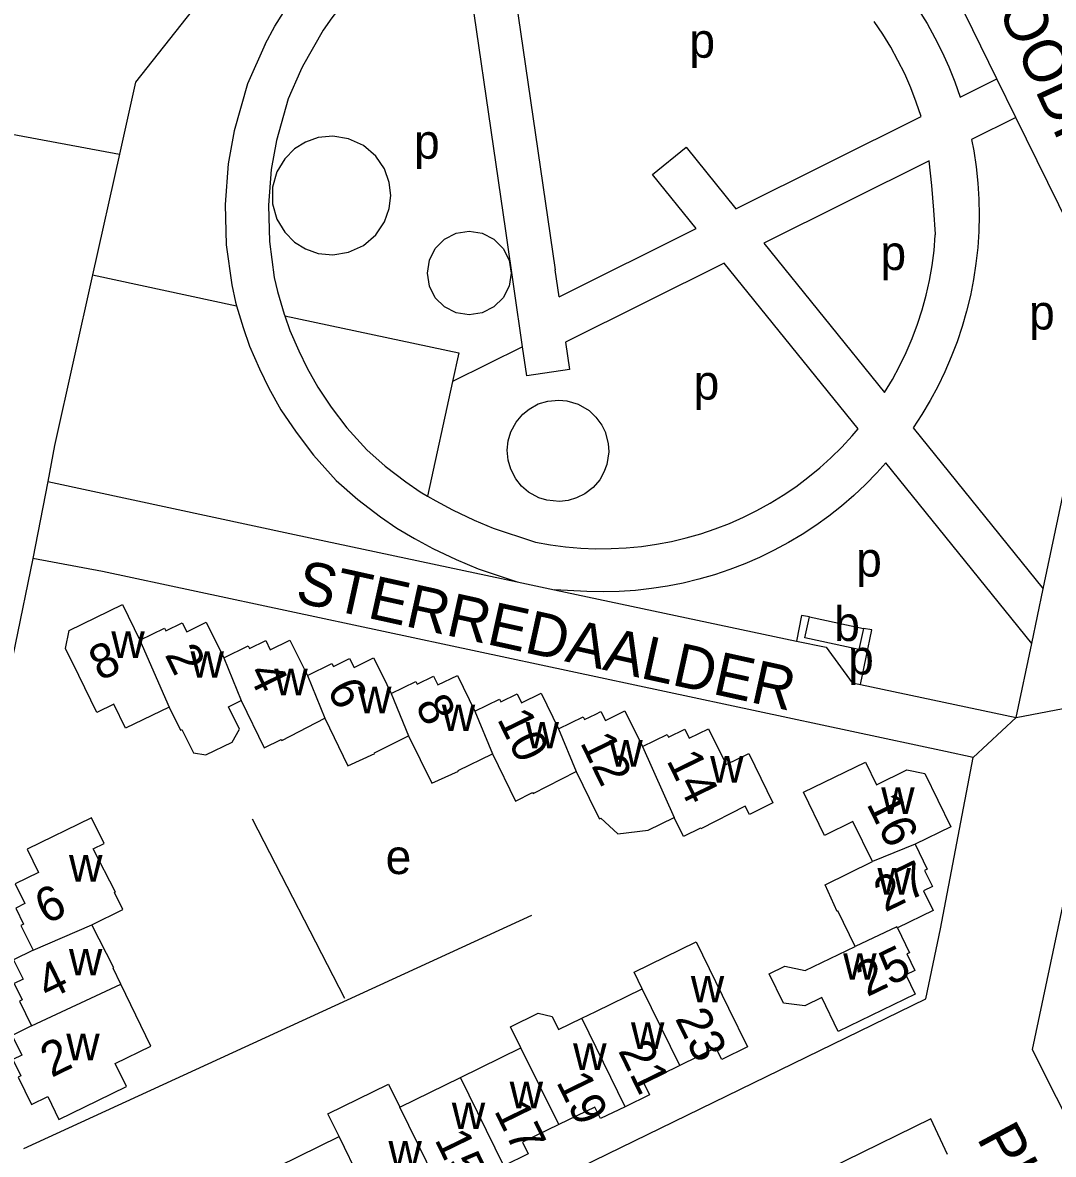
# Model space of a CAD drawing. Extents: x 159441 to 162086, y 388175 to 389787.
# Drawn here: x 161433.7 to 161552.9, y 388694.6 to 388825.6 of the extents above; entities that cross this region are included whole.
import ezdxf

# ---------------------------------------------------------------- set-up
doc = ezdxf.new("R2010")
doc.units = 0
for name, color, linetype in [('BLT_Basislijn', 7, 'Continuous'), ('BLT_Bebouwing', 7, 'Continuous'), ('BLT_Centroide', 7, 'Continuous'), ('BLT_Huisnummer', 7, 'Continuous'), ('BLT_Huisnummer_ tussenligend', 7, 'Continuous'), ('BLT_Onderverdeling_panden', 7, 'Continuous'), ('BLT_Straatnaam', 7, 'Continuous'), ('BLT_Vlakafsluiter', 7, 'Continuous')]:
    doc.layers.add(name, color=color, linetype=linetype)

msp = doc.modelspace()

# ---------------------------------------------------------------- linework, layer by layer
at = {"layer": 'BLT_Basislijn'}
for p, q in [((161548.57, 388814.59), (161546.37, 388819.08)), ((161441.78, 388796.39), (161458.43, 388792.81)), ((161491.51, 388788.07), (161483.42, 388784.03)), ((161436.59, 388772.45), (161434.88, 388763.54)), ((161434.88, 388763.54), (161426.93, 388725.1)), ((161442.92, 388762.05), (161434.88, 388763.54)), ((161540.42, 388741.22), (161442.92, 388762.05)), ((161550.41, 388753.73), (161551.74, 388760.03)), ((161543.63, 388740.52), (161540.42, 388741.22)), ((161539.84, 388720.69), (161543.63, 388740.52)), ((161470.95, 388712.62), (161460.27, 388733.41)), ((161433.84, 388695.29), (161492.6, 388722.28)), ((161538.14, 388712.6), (161539.84, 388720.69)), ((161464.66, 388676.79), (161538.14, 388712.6))]:
    msp.add_line(p, q, dxfattribs=at)
for points in [[(161546.37, 388819.08), (161542.67, 388826.63), (161542.27, 388827.49), (161541.8, 388828.31), (161541.26, 388829.09), (161540.66, 388829.82), (161539.99, 388830.5), (161539.28, 388831.12), (161538.51, 388831.68), (161537.98, 388832.01), (161491.12, 388868.62), (161490.66, 388868.94), (161490.16, 388869.18), (161489.63, 388869.36), (161489.08, 388869.45), (161488.52, 388869.47), (161487.97, 388869.4), (161487.43, 388869.26), (161486.92, 388869.04), (161486.44, 388868.75), (161486.01, 388868.4), (161485.64, 388867.99), (161485.37, 388867.59), (161485.08, 388867.23)], [(161480.81, 388861.83), (161446.74, 388818.7), (161444.88, 388810.35)], [(161461.74, 388823.09), (161462.88, 388825.16), (161463.85, 388826.75), (161464.88, 388828.31), (161465.98, 388829.82), (161467.15, 388831.28), (161468.38, 388832.69), (161469.66, 388834.04), (161471, 388835.34), (161472.4, 388836.58), (161473.85, 388837.76), (161475.35, 388838.88), (161476.89, 388839.93), (161478.48, 388840.91), (161480.11, 388841.83), (161481.78, 388842.67), (161483.48, 388843.45), (161480.81, 388861.83)], [(161489.01, 388840.17), (161495.27, 388796.95)], [(161489.57, 388801.46), (161484.23, 388838.3), (161482.65, 388837.52), (161481.12, 388836.66), (161479.62, 388835.74), (161478.17, 388834.75), (161476.76, 388833.69), (161475.4, 388832.57), (161474.1, 388831.39), (161472.85, 388830.15), (161471.66, 388828.86), (161470.53, 388827.52), (161469.46, 388826.12), (161468.46, 388824.68), (161466.07, 388820.51), (161465.83, 388819.98)], [(161537.31, 388827.05), (161538.29, 388825.46), (161539.2, 388823.83), (161540.05, 388822.16), (161540.82, 388820.46), (161541.51, 388818.73), (161542.13, 388816.96), (161546.37, 388819.08)], [(161537.6, 388814.71), (161537.05, 388816.37), (161536.42, 388818.02), (161535.71, 388819.63), (161534.93, 388821.2), (161534.09, 388822.74), (161533.17, 388824.24), (161532.18, 388825.7)], [(161461.74, 388823.09), (161459.69, 388818.47), (161458.17, 388813.05), (161457.47, 388809.22), (161457.11, 388804.54), (161457.25, 388799.86), (161457.87, 388795.22), (161458.31, 388793.21), (161458.43, 388792.81)], [(161465.83, 388819.98), (161464.4, 388816.77), (161463.04, 388811.92), (161462.43, 388808.58), (161462.12, 388804.43), (161462.24, 388800.26), (161462.8, 388796.09), (161463.16, 388794.46), (161463.94, 388791.84), (161464.01, 388791.63)], [(161495.73, 388793.82), (161511.6, 388801.74), (161506.54, 388807.99), (161510.43, 388811.14), (161516.18, 388804.02), (161537.6, 388814.71)], [(161548.57, 388814.59), (161543.44, 388812.03), (161543.69, 388810.72), (161543.96, 388808.87), (161544.16, 388807.01), (161544.28, 388805.15), (161544.32, 388803.28), (161544.27, 388801.41), (161544.15, 388799.55), (161543.95, 388797.69), (161543.67, 388795.84), (161543.31, 388794.01), (161542.87, 388792.19), (161542.36, 388790.4), (161541.76, 388788.62), (161541.1, 388786.88), (161540.36, 388785.16), (161539.54, 388783.48), (161538.66, 388781.84), (161537.7, 388780.23), (161536.68, 388778.67), (161551.74, 388760.03)], [(161551.74, 388760.03), (161557.83, 388788.85), (161558.14, 388789.6), (161558.37, 388790.38), (161558.53, 388791.17), (161558.61, 388791.98), (161558.61, 388792.79), (161558.53, 388793.59), (161558.37, 388794.39), (161558.14, 388795.16), (161557.82, 388795.91), (161557.44, 388796.62), (161557.22, 388796.97), (161548.57, 388814.59)], [(161476.26, 388805.57), (161476.1, 388807.07), (161475.54, 388808.64), (161474.53, 388810.13), (161473.1, 388811.35), (161471.38, 388812.14), (161469.58, 388812.43), (161467.87, 388812.26), (161466.39, 388811.74), (161465.15, 388810.96), (161464, 388809.82), (161463.1, 388808.3), (161462.6, 388806.52), (161462.6, 388804.62), (161463.1, 388802.83), (161464, 388801.32), (161465.15, 388800.18), (161466.39, 388799.39), (161467.87, 388798.87), (161469.58, 388798.7), (161471.38, 388799), (161473.1, 388799.79), (161474.53, 388801.01), (161475.54, 388802.5), (161476.1, 388804.07), (161476.26, 388805.57)], [(161444.88, 388810.35), (161441.78, 388796.39)], [(161533.38, 388782.75), (161534.28, 388784.26), (161535.12, 388785.81), (161535.88, 388787.39), (161536.57, 388789.01), (161537.18, 388790.66), (161537.72, 388792.33), (161538.18, 388794.03), (161538.56, 388795.74), (161538.87, 388797.47), (161539.1, 388799.22), (161539.24, 388800.97), (161539.25, 388801.1), (161539.09, 388803.88), (161538.85, 388806.73), (161538.52, 388809.58), (161519.4, 388800.04), (161533.38, 388782.75)], [(161485.35, 388791.74), (161483.85, 388791.98), (161482.5, 388792.67), (161481.42, 388793.74), (161480.73, 388795.09), (161480.5, 388796.59), (161480.73, 388798.09), (161481.42, 388799.44), (161482.5, 388800.51), (161483.85, 388801.2), (161485.35, 388801.44), (161486.85, 388801.2), (161488.2, 388800.51), (161489.27, 388799.44), (161489.96, 388798.09), (161490.2, 388796.59), (161489.96, 388795.09), (161489.27, 388793.74), (161488.2, 388792.67), (161486.85, 388791.98), (161485.35, 388791.74)], [(161491.51, 388788.07), (161489.57, 388801.46)], [(161492.76, 388765.51), (161493.02, 388765.45), (161494.75, 388765.14), (161496.49, 388764.91), (161498.24, 388764.76), (161500, 388764.69), (161501.76, 388764.7), (161503.51, 388764.79), (161505.26, 388764.96), (161507, 388765.21), (161508.73, 388765.54), (161510.44, 388765.94), (161512.13, 388766.42), (161513.8, 388766.98), (161515.44, 388767.62), (161517.05, 388768.33), (161518.62, 388769.11), (161520.16, 388769.96), (161521.66, 388770.88), (161523.11, 388771.87), (161524.52, 388772.92), (161525.88, 388774.04), (161527.18, 388775.22), (161528.43, 388776.45), (161529.63, 388777.74), (161530.33, 388778.56), (161514.82, 388797.75), (161496.49, 388788.61)], [(161441.78, 388796.39), (161437.39, 388776.63), (161436.59, 388772.45)], [(161495.73, 388793.82), (161495.27, 388796.95)], [(161458.43, 388792.81), (161459.19, 388790.28), (161459.95, 388788.13), (161461.08, 388785.51), (161462.17, 388783.27), (161463.56, 388780.77), (161465.31, 388778.18), (161467.35, 388775.5), (161469.96, 388772.57), (161472.45, 388770.39), (161475.09, 388768.38), (161476.96, 388767.08), (161479.03, 388765.86), (161481.15, 388764.73), (161483.85, 388763.43), (161486.36, 388762.37), (161490.89, 388760.86)], [(161464.01, 388791.63), (161484.14, 388787.34), (161483.42, 388784.03)], [(161464.01, 388791.63), (161464.61, 388789.96), (161465.62, 388787.6), (161466.61, 388785.58), (161467.82, 388783.39), (161469.37, 388781.09), (161471.2, 388778.69), (161473.49, 388776.13), (161475.62, 388774.26), (161478.03, 388772.43), (161479.66, 388771.29), (161480.53, 388770.78)], [(161492, 388784.71), (161491.51, 388788.07)], [(161496.49, 388788.61), (161496.95, 388785.42), (161492, 388784.71)], [(161483.42, 388784.03), (161480.53, 388770.78)], [(161495.77, 388770.16), (161494.33, 388770.3), (161493.41, 388770.59), (161492.2, 388771.25), (161491.4, 388771.94), (161490.74, 388772.77), (161490.14, 388773.91), (161489.85, 388774.95), (161489.75, 388776.08), (161489.86, 388777.19), (161490.17, 388778.23), (161490.78, 388779.35), (161491.54, 388780.25), (161492.26, 388780.84), (161493.33, 388781.44), (161494.43, 388781.77), (161495.69, 388781.9), (161496.63, 388781.81), (161497.94, 388781.41), (161499.21, 388780.67), (161500, 388779.93), (161500.69, 388778.98), (161501.06, 388778.23), (161501.42, 388776.88), (161501.49, 388775.9), (161501.27, 388774.45), (161500.93, 388773.54), (161500.44, 388772.68), (161499.67, 388771.78), (161498.73, 388771.05), (161497.76, 388770.56), (161496.77, 388770.27), (161495.77, 388770.16)], [(161550.41, 388753.73), (161533.53, 388774.61), (161532.49, 388773.46), (161531.18, 388772.12), (161529.82, 388770.85), (161528.4, 388769.63), (161526.93, 388768.47), (161525.42, 388767.38), (161523.86, 388766.35), (161522.25, 388765.4), (161520.61, 388764.51), (161518.93, 388763.69), (161517.22, 388762.94), (161515.47, 388762.27), (161513.7, 388761.68), (161511.91, 388761.16), (161510.09, 388760.72), (161508.26, 388760.35), (161506.41, 388760.07), (161504.56, 388759.86), (161502.69, 388759.73), (161500.82, 388759.69), (161498.96, 388759.72), (161495.19, 388759.95)], [(161436.59, 388772.45), (161465.12, 388766.35), (161490.89, 388760.86)], [(161480.53, 388770.78), (161481.47, 388770.22), (161483.41, 388769.2), (161485.91, 388767.99), (161488.12, 388767.05), (161492.76, 388765.51)], [(161490.89, 388760.86), (161495.19, 388759.95)], [(161495.19, 388759.95), (161523.18, 388754.01)], [(161524.68, 388756.79), (161523.78, 388756.98), (161523.18, 388754.01)], [(161658.77, 388757.29), (161621.08, 388739.06), (161600.23, 388728.55), (161557.65, 388737.42), (161556.91, 388737.37), (161550.46, 388706.73), (161578.12, 388651.71)], [(161530.61, 388748.96), (161531.89, 388755.3), (161530.93, 388755.45)], [(161523.18, 388754.01), (161526.62, 388753.28), (161529.62, 388749.18), (161530.61, 388748.96)], [(161548.6, 388745.14), (161550.41, 388753.73)], [(161530.61, 388748.96), (161548.6, 388745.14)], [(161540.66, 388694.58), (161538.71, 388698.7), (161518.93, 388688.99)]]:
    msp.add_lwpolyline(points, dxfattribs=at)
at = {"layer": 'BLT_Bebouwing'}
for p, q in [((161484.34, 388703.51), (161491.32, 388706.92)), ((161477.31, 388700.08), (161484.34, 388703.51)), ((161463.32, 388693.25), (161470.3, 388696.66))]:
    msp.add_line(p, q, dxfattribs=at)
for points in [[(161450.64, 388746.36), (161445.6, 388743.92), (161444.24, 388746.7), (161442.27, 388745.74), (161440.18, 388750), (161438.64, 388753.14), (161439.08, 388755.22), (161445.23, 388758.22), (161447.26, 388754.09)], [(161530.93, 388755.45), (161530.42, 388753.03), (161524.16, 388754.38), (161524.68, 388756.79)], [(161524.68, 388756.79), (161530.93, 388755.45)], [(161447.26, 388754.09), (161450.11, 388755.49), (161450.26, 388755.19), (161452.16, 388756.12), (161452.67, 388755.08), (161454.92, 388756.18), (161456.95, 388752.05)], [(161456.95, 388752.05), (161459.79, 388753.45), (161459.94, 388753.13), (161461.83, 388754.05), (161462.34, 388753), (161464.6, 388754.11), (161466.65, 388750)], [(161466.65, 388750), (161469.47, 388751.39), (161469.63, 388751.07), (161471.51, 388751.99), (161472.03, 388750.95), (161474.28, 388752.07), (161475.3, 388750), (161476.32, 388747.94)], [(161476.32, 388747.94), (161479.17, 388749.34), (161479.32, 388749.03), (161481.21, 388749.96), (161481.73, 388748.92), (161483.99, 388750), (161486, 388745.9)], [(161486, 388745.9), (161488.85, 388747.29), (161489, 388746.98), (161490.88, 388747.9), (161491.4, 388746.86), (161493.66, 388747.98), (161495.68, 388743.84)], [(161450.64, 388746.36), (161451.95, 388743.69), (161452.09, 388743.75), (161453.47, 388741.08), (161454.9, 388740.83), (161457.94, 388742.32), (161458.77, 388743.8), (161457.5, 388746.4), (161458.96, 388747.12)], [(161458.96, 388747.12), (161461.64, 388741.64), (161463.61, 388742.61), (161463.66, 388742.51), (161468.64, 388745.07)], [(161468.64, 388745.07), (161471.32, 388739.58), (161474.42, 388740.98), (161474.37, 388741.08), (161478.33, 388743.02)], [(161495.68, 388743.84), (161498.54, 388745.24), (161498.69, 388744.93), (161500, 388745.56), (161500.58, 388745.84), (161501.1, 388744.8), (161503.35, 388745.93), (161505.37, 388741.8)], [(161505.37, 388741.8), (161508.22, 388743.19), (161508.38, 388742.88), (161510.26, 388743.8), (161510.77, 388742.76), (161513.03, 388743.86), (161515.04, 388739.72), (161517.67, 388741), (161520.46, 388735.28), (161517.74, 388733.95), (161517.27, 388734.9), (161512.14, 388732.26), (161512.09, 388732.36), (161510.11, 388731.39), (161509.03, 388733.59)], [(161478.33, 388743.02), (161481.01, 388737.54), (161484.12, 388738.94), (161484.07, 388739.04), (161488.02, 388740.97)], [(161488.02, 388740.97), (161490.7, 388735.49), (161492.68, 388736.46), (161492.73, 388736.36), (161497.71, 388738.92)], [(161531.98, 388728.49), (161529.71, 388733.12), (161526.45, 388731.52), (161524.02, 388736.5), (161531.16, 388739.99), (161532.43, 388737.37), (161535.97, 388739.1), (161538.04, 388738.67), (161541.05, 388732.51), (161536.91, 388730.48)], [(161497.71, 388738.92), (161500, 388734.25), (161500.4, 388733.43), (161500.55, 388733.5), (161502.54, 388731.68), (161506.05, 388732.13), (161509.03, 388733.59)], [(161441.69, 388721.17), (161445.29, 388722.92), (161444.33, 388724.89), (161444.43, 388724.94), (161441.86, 388729.97), (161443.11, 388730.59), (161441.66, 388733.56), (161434.2, 388729.91), (161435.52, 388727.22), (161432.82, 388725.9), (161433.94, 388723.62), (161432.91, 388723.11), (161433.81, 388721.23), (161433.5, 388721.08), (161434.9, 388718.22)], [(161536.91, 388730.48), (161538.31, 388727.62), (161537.99, 388727.47), (161538.91, 388725.6), (161537.87, 388725.09), (161538.98, 388722.82), (161534.86, 388720.8)], [(161529.99, 388718.66), (161527.99, 388722.77), (161527.89, 388722.72), (161526.5, 388725.81), (161531.98, 388728.49)], [(161445.04, 388714.31), (161444.15, 388716.13), (161444.25, 388716.18), (161441.69, 388721.17)], [(161534.86, 388720.8), (161536.26, 388717.94), (161535.94, 388717.79), (161536.88, 388715.88), (161535.84, 388715.38), (161536.93, 388713.15), (161528.02, 388708.82), (161526.11, 388712.75), (161524.14, 388711.79), (161521.69, 388712.08), (161520.03, 388715.49), (161521.85, 388716.38), (161524.21, 388715.89), (161529.99, 388718.66)], [(161505.36, 388713.77), (161504.43, 388715.69), (161511.59, 388719.19)], [(161511.59, 388719.19), (161515.33, 388711.53), (161517.53, 388707.04), (161514.54, 388705.58), (161513.88, 388706.92), (161509.71, 388704.88)], [(161434.9, 388718.22), (161432.65, 388717.12), (161433.76, 388714.87), (161432.73, 388714.36), (161433.64, 388712.47), (161433.33, 388712.32), (161434.73, 388709.47)], [(161434.73, 388709.47), (161432.49, 388708.36), (161433.61, 388706.09), (161432.56, 388705.58), (161433.48, 388703.68), (161433.17, 388703.53), (161434.71, 388700.39), (161436.6, 388701.31), (161437.9, 388698.62), (161442.4, 388700.82), (161445.72, 388702.44), (161444.41, 388705.12), (161448.54, 388707.14), (161445.04, 388714.31)], [(161498.38, 388710.36), (161500, 388711.15), (161505.36, 388713.77)], [(161491.32, 388706.92), (161490.13, 388709.36), (161493.33, 388710.93), (161494.94, 388710.56), (161495.68, 388709.05), (161498.38, 388710.36)], [(161509.71, 388704.88), (161505.55, 388702.84), (161506.2, 388701.51), (161503.37, 388700.12)], [(161470.3, 388696.66), (161469.01, 388699.31), (161476.02, 388702.73), (161477.31, 388700.08)], [(161503.37, 388700.12), (161500.53, 388698.74), (161500, 388699.83), (161499.88, 388700.08), (161495.69, 388698.04)], [(161495.69, 388698.04), (161491.51, 388696), (161492.16, 388694.66), (161489.33, 388693.28)]]:
    msp.add_lwpolyline(points, dxfattribs=at)
at = {"layer": 'BLT_Onderverdeling_panden'}
for p, q in [((161447.26, 388754.09), (161450.64, 388746.36)), ((161456.95, 388752.05), (161458.96, 388747.12)), ((161466.65, 388750), (161468.64, 388745.07)), ((161476.32, 388747.94), (161478.33, 388743.02)), ((161486, 388745.9), (161488.02, 388740.97)), ((161495.68, 388743.84), (161497.71, 388738.92)), ((161505.37, 388741.8), (161509.03, 388733.59)), ((161536.91, 388730.48), (161531.98, 388728.49)), ((161434.9, 388718.22), (161441.69, 388721.17)), ((161434.73, 388709.47), (161445.04, 388714.31)), ((161509.71, 388704.88), (161505.36, 388713.77)), ((161503.37, 388700.12), (161498.38, 388710.36)), ((161495.69, 388698.04), (161491.32, 388706.92)), ((161489.33, 388693.28), (161484.34, 388703.51)), ((161481.68, 388691.19), (161477.31, 388700.08)), ((161475.32, 388686.43), (161470.3, 388696.66))]:
    msp.add_line(p, q, dxfattribs=at)
msp.add_lwpolyline([(161534.86, 388720.8), (161534.78, 388720.95), (161529.99, 388718.66)], dxfattribs=at)
at = {"layer": 'BLT_Vlakafsluiter'}
for p, q in [((161431.44, 388812.87), (161444.88, 388810.35)), ((161548.6, 388745.14), (161561.5, 388747.67)), ((161543.63, 388740.52), (161548.6, 388745.14))]:
    msp.add_line(p, q, dxfattribs=at)

# ---------------------------------------------------------------- texts
at = {"layer": 'BLT_Centroide'}
for s, p in [('p', (161510.8, 388821.51)), ('p', (161478.96, 388809.82)), ('p', (161532.9, 388796.94)), ('p', (161550.09, 388790.06)), ('p', (161511.29, 388781.95)), ('p', (161530.09, 388761.46)), ('b', (161527.55, 388754.01)), ('w', (161443.95, 388752.05)), ('w', (161453.11, 388749.75)), ('p', (161529.16, 388750.14)), ('w', (161462.8, 388747.72)), ('w', (161472.48, 388745.64)), ('w', (161482.17, 388743.59)), ('w', (161491.86, 388741.58)), ('w', (161501.55, 388739.48)), ('w', (161513.21, 388737.62)), ('w', (161532.99, 388734)), ('w', (161439.06, 388726.16)), ('e', (161475.67, 388727.04)), ('w', (161532.56, 388724.66)), ('w', (161439.05, 388715.31)), ('w', (161528.59, 388714.81)), ('w', (161510.97, 388712.19)), ('w', (161504.05, 388706.8)), ('w', (161438.74, 388705.5)), ('w', (161497.36, 388704.36)), ('w', (161490.02, 388699.94)), ('w', (161483.33, 388697.52)), ('w', (161476, 388693.09))]:
    msp.add_text(s, height=4, dxfattribs=at).set_placement(p)
at = {"layer": 'BLT_Huisnummer'}
for s, rotation, p in [('8', 26.0013, (161442.65, 388749.32)), ('2', 296.0846, (161450.08, 388752.44)), ('6', 296.0846, (161468.84, 388748.49)), ('10', 296.0846, (161488.51, 388745)), ('14', 296.0846, (161508.11, 388740.2)), ('16', 296.0846, (161531.24, 388735.19)), ('27', 25.8922, (161533.43, 388722.58)), ('6', 26.0013, (161436.39, 388721.16)), ('25', 25.8922, (161531.36, 388712.78)), ('23', 296.0548, (161509.1, 388710.34)), ('2', 26.0013, (161437.03, 388703.44)), ('17', 296.0548, (161488.17, 388699.67))]:
    msp.add_text(s, height=4, rotation=rotation, dxfattribs=at).set_placement(p)
at = {"layer": 'BLT_Huisnummer_ tussenligend'}
for s, rotation, p in [('4', 296.0846, (161459.66, 388750.36)), ('8', 296.0846, (161479.05, 388746.6)), ('12', 296.0846, (161498.11, 388742.27)), ('4', 26.0013, (161436.6, 388712.4)), ('21', 296.0548, (161502.52, 388706.6)), ('19', 296.0548, (161495.36, 388703)), ('15', 296.0548, (161481.29, 388696.32))]:
    msp.add_text(s, height=4, rotation=rotation, dxfattribs=at).set_placement(p)
at = {"layer": 'BLT_Straatnaam'}
for s, rotation, p in [('ROODKAPJE', 294.6089, (161544.41, 388831.59)), ('STERREDAALDER', 347.5654, (161465.09, 388758.56)), ('PIETERNELLETJE', 298.2156, (161543.98, 388696.5))]:
    msp.add_text(s, height=5, rotation=rotation, dxfattribs=at).set_placement(p)

doc.saveas('drawing.dxf')
